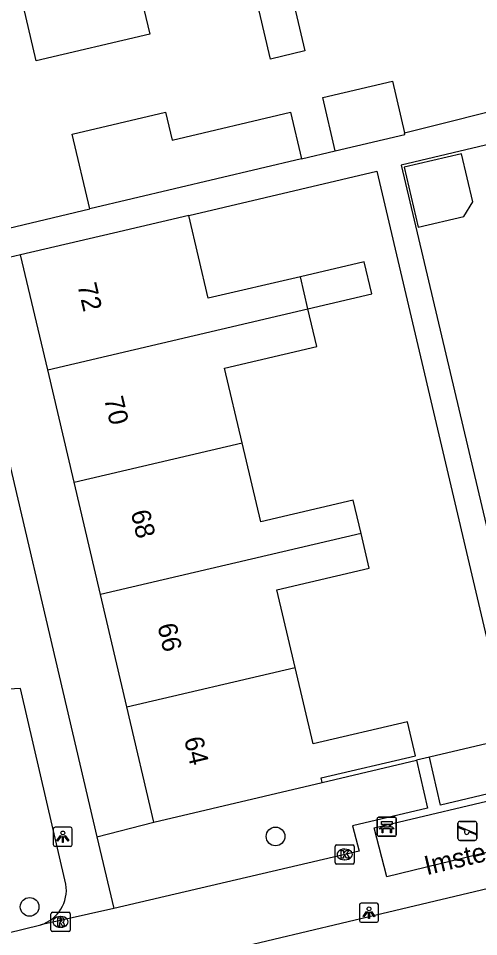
# Model space of a CAD drawing. Extents: x 158038 to 159242, y 380133 to 381214.
# Drawn here: x 158779.75 to 158803.82, y 380782.23 to 380830.29 of the extents above; entities that cross this region are included whole.
import ezdxf

# ---------------------------------------------------------------- set-up
doc = ezdxf.new("R2010")
doc.units = 0
for name, color, linetype in [('IMGEO_Bank', 7, 'Continuous'), ('IMGEO_Boom', 7, 'Continuous'), ('IMGEO_Groenvoorziening', 7, 'Continuous'), ('IMGEO_Kolk', 7, 'Continuous'), ('IMGEO_Lichtpunt', 7, 'Continuous'), ('IMGEO_Openbare_ruimte_label', 7, 'Continuous'), ('IMGEO_Pand', 7, 'Continuous'), ('IMGEO_Pand_nummerreeks', 7, 'Continuous'), ('IMGEO_Rioolput', 7, 'Continuous'), ('IMGEO_Speelvoorziening', 7, 'Continuous'), ('IMGEO_Voetpad_open', 7, 'Continuous')]:
    doc.layers.add(name, color=color, linetype=linetype)

msp = doc.modelspace()

# ---------------------------------------------------------------- linework, layer by layer
at = {"layer": 'IMGEO_Bank'}
for p, q in [((158798.515, 380787.557), (158798.515, 380788.398)), ((158798.515, 380788.398), (158798.515, 380787.557)), ((158798.59, 380788.482), (158799.431, 380788.482)), ((158799.431, 380788.482), (158798.59, 380788.482)), ((158799.515, 380788.407), (158799.515, 380787.566)), ((158799.515, 380787.566), (158799.515, 380788.407)), ((158799.212, 380787.88), (158798.819, 380787.88)), ((158798.824, 380787.988), (158798.824, 380788.094)), ((158798.868, 380788.094), (158798.868, 380787.988)), ((158799.156, 380788.1), (158798.874, 380788.1)), ((158798.874, 380787.982), (158799.156, 380787.982)), ((158799.162, 380787.988), (158799.162, 380788.094)), ((158799.206, 380788.094), (158799.206, 380787.988)), ((158799.44, 380787.482), (158798.599, 380787.482)), ((158798.599, 380787.482), (158799.44, 380787.482))]:
    msp.add_line(p, q, dxfattribs=at)
for points in [[(158798.818, 380788.1), (158798.732, 380788.1), (158798.732, 380788.261), (158799.295, 380788.261), (158799.295, 380788.1), (158799.212, 380788.1)], [(158798.762, 380787.88), (158798.62, 380787.88), (158798.732, 380787.982), (158798.818, 380787.982)], [(158798.812, 380787.873), (158798.812, 380787.666), (158798.769, 380787.666), (158798.769, 380787.873)], [(158799.212, 380787.982), (158799.295, 380787.982), (158799.407, 380787.88), (158799.268, 380787.88)], [(158799.262, 380787.873), (158799.262, 380787.666), (158799.218, 380787.666), (158799.218, 380787.873)]]:
    msp.add_lwpolyline(points, dxfattribs=at)
for centre, radius, start, end in [((158798.593, 380788.404), 0.0779, 92.4484, 184.2845), ((158798.593, 380788.404), 0.0779, 92.4484, 184.2845), ((158799.437, 380788.404), 0.0779, 2.4484, 94.2845), ((158799.437, 380788.404), 0.0779, 2.4484, 94.2845), ((158798.762, 380787.873), 0.00671, 2.8957, 87.1043), ((158798.819, 380787.873), 0.00671, 92.8957, 177.1043), ((158798.817, 380788.093), 0.00671, 2.8957, 87.1043), ((158798.817, 380787.989), 0.00671, 272.8957, 357.1043), ((158798.874, 380788.093), 0.00671, 92.8957, 177.1043), ((158798.874, 380787.989), 0.00671, 182.8957, 267.1043), ((158799.156, 380788.093), 0.00671, 2.8957, 87.1043), ((158799.156, 380787.989), 0.00671, 272.8957, 357.1043), ((158799.213, 380788.093), 0.00671, 92.8957, 177.1043), ((158799.213, 380787.989), 0.00671, 182.8957, 267.1043), ((158799.211, 380787.873), 0.00671, 2.8957, 87.1043), ((158799.268, 380787.873), 0.00671, 92.8957, 177.1043), ((158798.593, 380787.56), 0.0779, 182.4484, 274.2845), ((158798.593, 380787.56), 0.0779, 182.4484, 274.2845), ((158799.437, 380787.56), 0.0779, 272.4484, 4.2845), ((158799.437, 380787.56), 0.0779, 272.4484, 4.2845)]:
    msp.add_arc(centre, radius, start, end, dxfattribs=at)
at = {"layer": 'IMGEO_Boom'}
for centre in [(158793.198, 380787.476), (158780.337, 380783.789)]:
    msp.add_circle(centre, 0.489, dxfattribs=at)
at = {"layer": 'IMGEO_Groenvoorziening'}
for points in [[(158805.472, 380792.621), (158801.247, 380791.622)], [(158795.637, 380790.295), (158800.567, 380791.461)], [(158783.861, 380787.455), (158786.841, 380788.229)]]:
    msp.add_lwpolyline(points, dxfattribs=at)
at = {"layer": 'IMGEO_Kolk'}
for p, q in [((158796.313, 380786.105), (158796.313, 380786.957)), ((158796.388, 380787.031), (158797.24, 380787.031)), ((158796.801, 380786.811), (158796.826, 380786.811)), ((158797.314, 380786.957), (158797.314, 380786.105)), ((158797.24, 380786.031), (158796.388, 380786.031)), ((158796.824, 380786.251), (158796.799, 380786.251))]:
    msp.add_line(p, q, dxfattribs=at)
for points in [[(158796.313, 380786.105), (158796.313, 380786.957)], [(158796.388, 380787.031), (158797.24, 380787.031)], [(158797.314, 380786.957), (158797.314, 380786.105)], [(158796.634, 380786.731), (158796.757, 380786.731), (158796.757, 380786.58), (158796.887, 380786.731), (158797.051, 380786.731), (158796.905, 380786.58), (158797.058, 380786.331), (158796.906, 380786.331), (158796.821, 380786.495), (158796.757, 380786.428), (158796.757, 380786.331), (158796.634, 380786.331), (158796.634, 380786.731)], [(158797.24, 380786.031), (158796.388, 380786.031)]]:
    msp.add_lwpolyline(points, dxfattribs=at)
for centre, start, end in [((158796.39, 380786.955), 91.552, 178.448), ((158796.39, 380786.955), 91.552, 178.448), ((158797.238, 380786.955), 1.552, 88.448), ((158797.238, 380786.955), 1.552, 88.448), ((158796.39, 380786.107), 181.552, 268.448), ((158796.39, 380786.107), 181.552, 268.448), ((158797.238, 380786.107), 271.552, 358.448), ((158797.238, 380786.107), 271.552, 358.448)]:
    msp.add_arc(centre, 0.0765, start, end, dxfattribs=at)
for centre, major_axis, ratio, start_param, end_param in [((158796.8, 380786.531), (-0.387, 0.002), 0.722429, 4.712389, 7.853982), ((158796.825, 380786.531), (-0.39, 0.002), 0.717154, 1.570796, 4.712389)]:
    msp.add_ellipse(centre, major_axis=major_axis, ratio=ratio, start_param=start_param, end_param=end_param, dxfattribs=at)
at = {"layer": 'IMGEO_Lichtpunt'}
for p, q in [((158781.574, 380787.859), (158781.574, 380787.052)), ((158781.574, 380787.859), (158781.574, 380787.052)), ((158782.476, 380787.954), (158781.668, 380787.954)), ((158782.476, 380787.954), (158781.668, 380787.954)), ((158782.57, 380787.052), (158782.57, 380787.859)), ((158782.57, 380787.052), (158782.57, 380787.859)), ((158781.668, 380786.958), (158782.476, 380786.958)), ((158781.668, 380786.958), (158782.476, 380786.958)), ((158798.49, 380783.983), (158797.682, 380783.983)), ((158798.49, 380783.983), (158797.682, 380783.983)), ((158797.588, 380783.888), (158797.588, 380783.081)), ((158797.588, 380783.888), (158797.588, 380783.081)), ((158798.584, 380783.081), (158798.584, 380783.888)), ((158798.584, 380783.081), (158798.584, 380783.888)), ((158797.682, 380782.987), (158798.49, 380782.987)), ((158797.682, 380782.987), (158798.49, 380782.987))]:
    msp.add_line(p, q, dxfattribs=at)
for points in [[(158781.948, 380787.523), (158781.987, 380787.495), (158781.799, 380787.233), (158781.761, 380787.26), (158781.948, 380787.523)], [(158782.05, 380787.475), (158782.097, 380787.475), (158782.097, 380787.153), (158782.05, 380787.153), (158782.05, 380787.475)], [(158782.16, 380787.495), (158782.198, 380787.522), (158782.385, 380787.26), (158782.346, 380787.232), (158782.16, 380787.495)], [(158797.962, 380783.552), (158798.001, 380783.524), (158797.813, 380783.262), (158797.775, 380783.289), (158797.962, 380783.552)], [(158798.064, 380783.504), (158798.111, 380783.504), (158798.111, 380783.182), (158798.064, 380783.182), (158798.064, 380783.504)], [(158798.174, 380783.524), (158798.212, 380783.551), (158798.399, 380783.289), (158798.36, 380783.261), (158798.174, 380783.524)]]:
    msp.add_lwpolyline(points, dxfattribs=at)
for centre in [(158782.073, 380787.657), (158798.087, 380783.686)]:
    msp.add_circle(centre, 0.0994, dxfattribs=at)
for centre, start, end in [((158781.668, 380787.859), 90, 180), ((158781.668, 380787.859), 90, 180), ((158782.476, 380787.859), 0, 90), ((158782.476, 380787.859), 0, 90), ((158781.668, 380787.052), 180, 270), ((158781.668, 380787.052), 180, 270), ((158782.476, 380787.052), 270, 0), ((158782.476, 380787.052), 270, 360), ((158797.682, 380783.888), 90, 180), ((158797.682, 380783.888), 90, 180), ((158798.49, 380783.888), 0, 90), ((158798.49, 380783.888), 0, 90), ((158797.682, 380783.081), 180, 270), ((158797.682, 380783.081), 180, 270), ((158798.49, 380783.081), 270, 0), ((158798.49, 380783.081), 270, 360)]:
    msp.add_arc(centre, 0.0946, start, end, dxfattribs=at)
at = {"layer": 'IMGEO_Pand'}
for points in [[(158791.812, 380832.939), (158790.022, 380832.518), (158789.215, 380832.328), (158786.126, 380831.602), (158786.625, 380829.476), (158780.686, 380828.08), (158779.892, 380831.458), (158781.694, 380837.993), (158784.127, 380838.565), (158783.717, 380840.307), (158789.747, 380841.725)], [(158797.685, 380834.388), (158793.598, 380833.427), (158794.736, 380828.589), (158792.934, 380828.165), (158791.812, 380832.939)], [(158796.324, 380823.353), (158795.667, 380826.147), (158799.31, 380827.003), (158799.946, 380824.297)], [(158783.494, 380820.322), (158782.568, 380824.225), (158787.442, 380825.381), (158787.79, 380823.911), (158793.978, 380825.378), (158794.554, 380822.945)], [(158796.324, 380823.353), (158799.967, 380824.21), (158799.946, 380824.297)], [(158794.554, 380822.945), (158783.494, 380820.322)], [(158799.926, 380822.503), (158800.663, 380819.368), (158803.053, 380819.93), (158803.523, 380820.688), (158802.93, 380823.209), (158799.926, 380822.503)], [(158788.66, 380819.983), (158784.724, 380819.058), (158779.868, 380817.918)], [(158794.499, 380816.774), (158789.68, 380815.642), (158788.66, 380819.983)], [(158781.283, 380811.892), (158779.868, 380817.918)], [(158794.895, 380815.088), (158798.227, 380815.87), (158797.831, 380817.557), (158794.499, 380816.774)], [(158794.895, 380815.088), (158794.499, 380816.774)], [(158781.283, 380811.892), (158794.895, 380815.088)], [(158791.453, 380808.077), (158790.536, 380811.981), (158795.359, 380813.114), (158794.895, 380815.088)], [(158782.664, 380806.013), (158781.283, 380811.892)], [(158782.664, 380806.013), (158791.453, 380808.077)], [(158797.67, 380803.334), (158797.26, 380805.08), (158792.424, 380803.944), (158791.453, 380808.077)], [(158784.045, 380800.134), (158782.664, 380806.013)], [(158797.67, 380803.334), (158784.045, 380800.134)], [(158794.219, 380796.32), (158793.265, 380800.382), (158798.097, 380801.516), (158797.67, 380803.334)], [(158785.425, 380794.256), (158784.045, 380800.134)], [(158785.425, 380794.256), (158794.219, 380796.32)], [(158795.637, 380790.295), (158795.58, 380790.535), (158800.512, 380791.694), (158800.093, 380793.48), (158795.158, 380792.321), (158794.219, 380796.32)], [(158786.841, 380788.229), (158785.425, 380794.256)], [(158786.841, 380788.229), (158795.637, 380790.295)]]:
    msp.add_lwpolyline(points, dxfattribs=at)
at = {"layer": 'IMGEO_Rioolput'}
for p, q in [((158781.53, 380783.504), (158782.382, 380783.504)), ((158781.455, 380782.578), (158781.455, 380783.43)), ((158781.943, 380783.284), (158781.968, 380783.284)), ((158782.456, 380783.43), (158782.456, 380782.578)), ((158782.382, 380782.504), (158781.53, 380782.504)), ((158781.966, 380782.724), (158781.941, 380782.724))]:
    msp.add_line(p, q, dxfattribs=at)
for points in [[(158781.53, 380783.504), (158782.382, 380783.504)], [(158781.455, 380782.578), (158781.455, 380783.43)], [(158782.044, 380783.202), (158781.792, 380783.204), (158781.792, 380782.804)], [(158781.792, 380782.804), (158781.916, 380782.804), (158781.916, 380782.966), (158781.927, 380782.966)], [(158781.97, 380783.123), (158781.916, 380783.123), (158781.916, 380783.042)], [(158781.916, 380783.042), (158781.968, 380783.042)], [(158782.456, 380783.43), (158782.456, 380782.578)], [(158782.382, 380782.504), (158781.53, 380782.504)], [(158781.974, 380782.937), (158782.045, 380782.804), (158782.185, 380782.804), (158782.12, 380782.93)]]:
    msp.add_lwpolyline(points, dxfattribs=at)
for centre, radius, start, end in [((158781.532, 380783.428), 0.0765, 91.552, 178.448), ((158781.532, 380783.428), 0.0765, 91.552, 178.448), ((158782.38, 380783.428), 0.0765, 1.552, 88.448), ((158782.38, 380783.428), 0.0765, 1.552, 88.448), ((158781.926, 380782.913), 0.0533, 26.0293, 88.6989), ((158781.952, 380783.231), 0.19, 274.7715, 282.9687), ((158781.976, 380783.027), 0.0964, 77.0061, 93.1865), ((158781.99, 380783.084), 0.0378, 276.6634, 79.6772), ((158782.043, 380783.092), 0.109, 350.3612, 89.416), ((158782.041, 380783.092), 0.112, 277.5842, 350.9817), ((158782.025, 380782.877), 0.108, 29.5134, 73.7905), ((158781.532, 380782.58), 0.0765, 181.552, 268.448), ((158781.532, 380782.58), 0.0765, 181.552, 268.448), ((158782.38, 380782.58), 0.0765, 271.552, 358.448), ((158782.38, 380782.58), 0.0765, 271.552, 358.448)]:
    msp.add_arc(centre, radius, start, end, dxfattribs=at)
for centre, major_axis, ratio, start_param, end_param in [((158781.942, 380783.004), (-0.387, 0.002), 0.722429, 4.712389, 7.853982), ((158781.967, 380783.004), (-0.39, 0.002), 0.717154, 1.570796, 4.712389)]:
    msp.add_ellipse(centre, major_axis=major_axis, ratio=ratio, start_param=start_param, end_param=end_param, dxfattribs=at)
at = {"layer": 'IMGEO_Speelvoorziening'}
for p, q in [((158802.835, 380788.265), (158803.625, 380788.265)), ((158803.625, 380788.265), (158802.835, 380788.265)), ((158802.735, 380787.365), (158802.735, 380788.165)), ((158802.735, 380788.165), (158802.735, 380787.365)), ((158803.118, 380787.793), (158802.779, 380787.93)), ((158802.804, 380787.99), (158803.68, 380787.637)), ((158803.725, 380788.165), (158803.725, 380787.365)), ((158803.725, 380787.365), (158803.725, 380788.165)), ((158803.656, 380787.577), (158803.316, 380787.714)), ((158803.625, 380787.265), (158802.835, 380787.265)), ((158802.835, 380787.265), (158803.625, 380787.265))]:
    msp.add_line(p, q, dxfattribs=at)
for centre, radius, start, end in [((158802.835, 380788.165), 0.1, 90, 180), ((158802.835, 380788.165), 0.1, 90, 180), ((158803.625, 380788.165), 0.1, 0, 90), ((158803.625, 380788.165), 0.1, 360, 90), ((158802.792, 380787.96), 0.0327, 68.078, 248.078), ((158803.197, 380787.703), 0.12, 130.9928, 5.1632), ((158802.835, 380787.365), 0.1, 180, 270), ((158802.835, 380787.365), 0.1, 180, 270), ((158803.625, 380787.365), 0.1, 270, 0), ((158803.625, 380787.365), 0.1, 270, 0), ((158803.668, 380787.607), 0.0327, 248.078, 68.078)]:
    msp.add_arc(centre, radius, start, end, dxfattribs=at)
at = {"layer": 'IMGEO_Voetpad_open'}
for points in [[(158799.946, 380824.297), (158806.272, 380825.884), (158809.072, 380826.63)], [(158809.921, 380825.01), (158799.766, 380822.612), (158806.774, 380792.929)], [(158794.554, 380822.945), (158796.324, 380823.353)], [(158788.66, 380819.983), (158798.498, 380822.295), (158805.472, 380792.621)], [(158776.53, 380818.67), (158783.494, 380820.322)], [(158779.868, 380817.918), (158776.872, 380817.215)], [(158776.872, 380817.215), (158777.223, 380815.72), (158783.861, 380787.455)], [(158782.238, 380784.983), (158779.858, 380795.213), (158775.786, 380794.992)], [(158809.301, 380793.527), (158809.891, 380791.037), (158801.834, 380789.121), (158801.247, 380791.622)], [(158801.247, 380791.622), (158800.567, 380791.461)], [(158800.567, 380791.461), (158801.154, 380788.96), (158797.215, 380788.023), (158797.578, 380786.711), (158784.741, 380783.71)], [(158786.067, 380780.432), (158798.4, 380783.36), (158819.965, 380788.479), (158830.411, 380790.959)], [(158798.349, 380787.92), (158805.863, 380789.707), (158806.527, 380787.187), (158799.013, 380785.366), (158798.349, 380787.92)], [(158783.861, 380787.455), (158784.741, 380783.71)], [(158784.741, 380783.71), (158780.92, 380782.841)], [(158766.899, 380779.413), (158769.524, 380780.056), (158780.92, 380782.841)]]:
    msp.add_lwpolyline(points, dxfattribs=at)
msp.add_arc((158780.312, 380784.692), 1.948, 288.184, 8.607, dxfattribs=at)

# ---------------------------------------------------------------- texts
at = {"layer": 'IMGEO_Openbare_ruimte_label'}
msp.add_text('Imstenrade', height=1, rotation=13.3553, dxfattribs=at).set_placement((158801.107, 380785.444))
at = {"layer": 'IMGEO_Pand_nummerreeks'}
for s, p in [('72', (158782.829, 380816.333)), ('70', (158784.225, 380810.389)), ('68', (158785.62, 380804.452)), ('66', (158787.013, 380798.517)), ('64', (158788.408, 380792.579))]:
    msp.add_text(s, height=1, rotation=283.2174, dxfattribs=at).set_placement(p)

doc.saveas('drawing.dxf')
